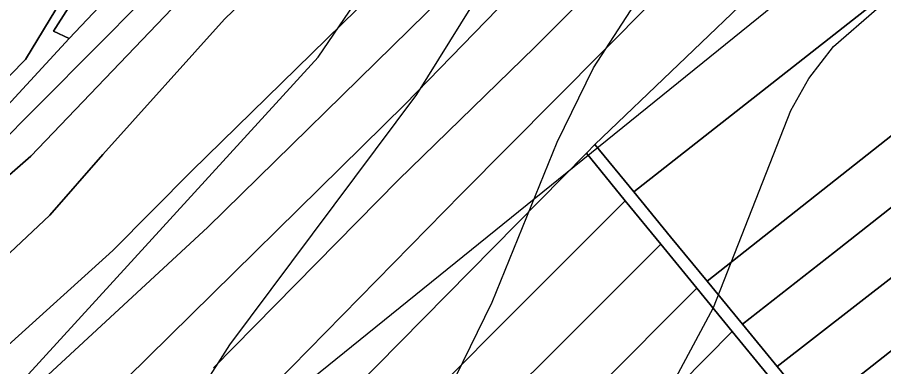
# Model space of a CAD drawing. Extents: x -510989 to -501240, y -1184665 to -1176098.
# Drawn here: x -504531.4 to -504368.9, y -1181204.1 to -1181138.5 of the extents above; entities that cross this region are included whole.
import ezdxf

# ---------------------------------------------------------------- set-up
doc = ezdxf.new("R2010")
doc.units = 0
for name, color, linetype in [('NAVRH_interakcni_prvky', 7, 'Continuous'), ('orna_puda', 7, 'Continuous'), ('ostatni_plocha_x_ostatni_komunikace', 7, 'Continuous'), ('STAV_zaplavove_uzemi', 7, 'Continuous'), ('trvaly_travni_porost', 7, 'Continuous'), ('vrstevnice_01', 7, 'Continuous'), ('vrstevnice_02', 7, 'Continuous')]:
    doc.layers.add(name, color=color, linetype=linetype)

msp = doc.modelspace()

# ---------------------------------------------------------------- linework, layer by layer
at = {"layer": 'NAVRH_interakcni_prvky'}
msp.add_lwpolyline([(-504526.74, -1181247.35), (-504341.78, -1181097.56), (-504330.86, -1181088.36)], dxfattribs=at)
at = {"layer": 'orna_puda'}
for points in [[(-504212.17, -1181010.46), (-504206.51, -1181018.94), (-504325.38, -1181100.23), (-504351.46, -1181120.76), (-504415.72, -1181171.33), (-504423.02, -1181162.44), (-504391.68, -1181132.29), (-504370.81, -1181116.07), (-504322.04, -1181085.38), (-504290.33, -1181063.53), (-504250.37, -1181034.35), (-504224.66, -1181017.25)], [(-504189, -1181045.17), (-504260.95, -1181094.73), (-504267.49, -1181099.73), (-504273.22, -1181103.09), (-504308.9, -1181128.02), (-504378.11, -1181182.64), (-504395.37, -1181196.13), (-504401.97, -1181188.09), (-504322.99, -1181125.52), (-504299.64, -1181108.5), (-504254.39, -1181077.49), (-504194.99, -1181036.21)], [(-504182.84, -1181054.4), (-504262.9, -1181109.26), (-504303.66, -1181136.97), (-504330.04, -1181158.33), (-504388.85, -1181204.07), (-504395.37, -1181196.13), (-504378.11, -1181182.64), (-504308.9, -1181128.02), (-504273.22, -1181103.09), (-504267.49, -1181099.73), (-504260.95, -1181094.73), (-504189, -1181045.17)], [(-504177.29, -1181062.72), (-504234.01, -1181101.67), (-504297.26, -1181145.44), (-504309.59, -1181156.01), (-504349.84, -1181187.26), (-504381.92, -1181212.52), (-504388.85, -1181204.07), (-504330.04, -1181158.33), (-504303.66, -1181136.97), (-504262.9, -1181109.26), (-504182.84, -1181054.4)], [(-504172, -1181070.65), (-504267.53, -1181137.55), (-504290.94, -1181153.91), (-504309.46, -1181168.94), (-504375.33, -1181220.55), (-504381.92, -1181212.52), (-504349.84, -1181187.26), (-504309.59, -1181156.01), (-504297.26, -1181145.44), (-504234.01, -1181101.67), (-504177.29, -1181062.72)], [(-504417.33, -1181172.96), (-504472.97, -1181228.78), (-504487.18, -1181241.99), (-504549.49, -1181292.71), (-504609.47, -1181340.57), (-504610.89, -1181326.28), (-504590.68, -1181311.62), (-504570.88, -1181296.81), (-504535.01, -1181268.33), (-504503.21, -1181243.83), (-504424.62, -1181164.03)], [(-504410.65, -1181181.15), (-504431.08, -1181201.62), (-504475.22, -1181245.37), (-504490.36, -1181258.62), (-504502.56, -1181268.87), (-504507.31, -1181271.95), (-504533.22, -1181293.53), (-504607.63, -1181352.77), (-504609.47, -1181340.57), (-504549.49, -1181292.71), (-504487.18, -1181241.99), (-504472.97, -1181228.78), (-504417.33, -1181172.96)], [(-504403.91, -1181189.4), (-504442.23, -1181227.87), (-504473.31, -1181258.87), (-504514.86, -1181292.54), (-504554.66, -1181324.5), (-504605.66, -1181365.63), (-504605.8, -1181364.91), (-504607.63, -1181352.77), (-504533.22, -1181293.53), (-504507.31, -1181271.95), (-504502.56, -1181268.87), (-504490.36, -1181258.62), (-504475.22, -1181245.37), (-504431.08, -1181201.62), (-504410.65, -1181181.15)], [(-504397.28, -1181197.52), (-504465.78, -1181267), (-504525.98, -1181315.42), (-504572.2, -1181352.98), (-504603.33, -1181378), (-504605.66, -1181365.63), (-504554.66, -1181324.5), (-504514.86, -1181292.54), (-504473.31, -1181258.87), (-504442.23, -1181227.87), (-504403.91, -1181189.4)], [(-504390.72, -1181205.56), (-504425.23, -1181240.17), (-504456.82, -1181271.76), (-504464.81, -1181279.19), (-504471.65, -1181285.24), (-504493.06, -1181302.34), (-504516.52, -1181321.05), (-504601.12, -1181389.7), (-504603.33, -1181378), (-504572.2, -1181352.98), (-504525.98, -1181315.42), (-504465.78, -1181267), (-504397.28, -1181197.52)]]:
    msp.add_lwpolyline(points, close=True, dxfattribs=at)
msp.add_lwpolyline([(-504390.72, -1181205.56), (-504397.28, -1181197.52), (-504403.91, -1181189.4), (-504410.65, -1181181.15), (-504417.33, -1181172.96), (-504424.62, -1181164.03), (-504423.02, -1181162.44), (-504415.72, -1181171.33), (-504408.84, -1181179.72), (-504401.97, -1181188.09), (-504395.37, -1181196.13), (-504388.85, -1181204.07), (-504381.92, -1181212.52)], dxfattribs=at)
at = {"layer": 'ostatni_plocha_x_ostatni_komunikace'}
for points in [[(-504599.93, -1181211.68), (-504596.98, -1181203.93), (-504595.04, -1181199.55), (-504585.39, -1181192.93), (-504561.36, -1181174.59), (-504549.16, -1181164.96), (-504538.4, -1181155.18), (-504529.84, -1181146.47), (-504523.05, -1181135.3), (-504514.34, -1181122.64), (-504506.01, -1181108.71), (-504504.87, -1181106.29), (-504497.98, -1181091.36), (-504485.94, -1181066.37), (-504482.41, -1181057.29), (-504471.63, -1181046.12), (-504464.53, -1181038.51), (-504437.27, -1181020.06), (-504417.9, -1181005.18), (-504369.14, -1180962.17), (-504347.77, -1180945.57)], [(-504367.91, -1180964.79), (-504414.93, -1181006.93), (-504421.92, -1181012.78), (-504433.21, -1181021.04), (-504448.81, -1181031.57), (-504467.58, -1181045.04), (-504482.51, -1181061.25), (-504490.09, -1181078.88), (-504501.98, -1181103.93), (-504509.24, -1181116.91), (-504514.85, -1181125.86), (-504524.54, -1181141.13), (-504521.66, -1181142.49), (-504536.94, -1181159.12), (-504573.87, -1181188.07), (-504596.43, -1181205.96)]]:
    msp.add_lwpolyline(points, dxfattribs=at)
at = {"layer": 'STAV_zaplavove_uzemi'}
for points in [[(-504594.17, -1181642.09), (-504629.77, -1181535.28), (-504650.39, -1181443.46), (-504674.75, -1181355.39), (-504706.6, -1181265.44), (-504719.72, -1181182.99), (-504747.83, -1181113.66), (-504727.29, -1181064.42), (-504683.65, -1181020.77), (-504624.52, -1180967.28), (-504575.24, -1180927.85), (-504544.27, -1180915.18), (-504445.72, -1180881.39), (-504404.89, -1180867.31), (-504292.26, -1180829.3), (-504179.63, -1180791.29), (-504099.38, -1180734.98), (-504020.54, -1180698.37), (-503957.18, -1180675.84), (-503893.83, -1180664.58), (-503865.67, -1180678.66), (-503817.8, -1180689.92), (-503788.24, -1180689.92), (-503764.3, -1180695.55), (-503736.15, -1180687.11), (-503717.85, -1180698.37), (-503716.44, -1180708.23)], [(-502250.32, -1184002.61), (-502355.07, -1183875.41), (-502442.37, -1183790.61), (-502477.29, -1183700.82), (-502532.16, -1183578.61), (-502567.08, -1183448.91), (-502626.05, -1183402.34), (-502705.41, -1183380.59), (-502814.2, -1183349.87), (-502882.03, -1183297.39), (-502931.95, -1183237.24), (-503042.02, -1183107.97), (-503139.64, -1183018.94), (-503222.14, -1182957.59), (-503308.56, -1182839.96), (-503316.24, -1182784.92), (-503330.32, -1182756.77), (-503348.24, -1182719.65), (-503334.16, -1182651.82), (-503323.92, -1182595.5), (-503313.68, -1182526.39), (-503294.1, -1182480.5), (-503251.86, -1182396.03), (-503229.34, -1182314.37), (-503216.1, -1182227.15), (-503242.43, -1182174.5), (-503271.86, -1182129.59), (-503287.34, -1182081.58), (-503343.88, -1182028.1), (-503361.79, -1182008.91), (-503396.35, -1181952.59), (-503442.43, -1181933.39), (-503497.46, -1181888.6), (-503525.62, -1181860.44), (-503528.18, -1181837.4), (-503548.66, -1181767.01), (-503558.9, -1181729.89), (-503576.82, -1181682.53), (-503578.1, -1181621.1), (-503567.86, -1181572.46), (-503552.5, -1181536.63), (-503538.04, -1181458.36), (-503518.33, -1181411.9), (-503509.88, -1181341.51), (-503497.21, -1181207.63), (-503499.77, -1181097.56), (-503498.02, -1181031.35), (-503510.82, -1180970.85), (-503549.22, -1180952.23), (-503571.32, -1180940.6), (-503605.07, -1180937.11), (-503651.61, -1180939.44), (-503671.39, -1180917.33), (-503679.53, -1180892.89), (-503713.27, -1180871.95), (-503727.24, -1180859.15), (-503734.22, -1180833.55), (-503728.4, -1180799.81), (-503741.2, -1180770.72), (-503722.82, -1180725.17), (-503721.54, -1180703.41), (-503731.78, -1180697.01), (-503767.61, -1180699.57), (-503790.65, -1180697.01), (-503817.53, -1180697.01), (-503861.04, -1180686.77), (-503889.2, -1180675.25), (-503900.72, -1180668.85), (-503953.2, -1180679.09), (-503997.99, -1180697.01), (-504063.27, -1180722.61), (-504109.34, -1180749.49), (-504142.62, -1180776.36), (-504177.18, -1180796.84), (-504211.73, -1180817.32), (-504414.98, -1180961.5), (-504472.7, -1180998.11), (-504544.51, -1181068.5), (-504600.82, -1181143.12), (-504621.94, -1181196.62), (-504641.65, -1181267.01), (-504660.25, -1181350.62), (-504634.7, -1181398.32), (-504617.66, -1181447.72), (-504600.62, -1181492.01), (-504587, -1181548.23), (-504592.11, -1181628.29), (-504569.96, -1181682.81), (-504568.26, -1181664.07), (-504554.63, -1181621.48), (-504547.82, -1181597.63)], [(-504826.46, -1182247.73), (-504827.62, -1182204.68), (-504817.15, -1182165.12), (-504791.55, -1182113.93), (-504727.56, -1182034.81), (-504708.94, -1182017.35), (-504669.38, -1181991.76), (-504649.6, -1181961.5), (-504628.66, -1181917.29), (-504601.9, -1181867.26), (-504597.24, -1181809.08), (-504585.16, -1181766.79), (-504596.8, -1181741.4), (-504604.2, -1181726.59), (-504633.82, -1181658.9), (-504646.51, -1181600.72), (-504660.26, -1181556.29), (-504751.04, -1181459.08), (-504798.4, -1181384.84), (-504826.55, -1181347.73), (-504862.39, -1181315.73), (-504866.23, -1181265.81), (-504862.39, -1181205.66), (-504853.43, -1181164.7), (-504793.92, -1181116.47), (-504755.84, -1181064.64), (-504725.17, -1181018.1), (-504649.01, -1180947.23), (-504594, -1180900.69), (-504545.35, -1180879.53), (-504377.38, -1180832.83), (-504317.01, -1180808.36), (-504368.93, -1180802.59), (-504426.63, -1180826.63), (-504542.02, -1180859.32)]]:
    msp.add_spline(points, degree=3, dxfattribs=at)
at = {"layer": 'trvaly_travni_porost'}
for points in [[(-504596.43, -1181205.96), (-504573.87, -1181188.07), (-504536.94, -1181159.12), (-504521.66, -1181142.49), (-504514.87, -1181135.39), (-504510.68, -1181130.94), (-504460.74, -1181074.39), (-504436.22, -1181056.93), (-504433.45, -1181062.4), (-504426.31, -1181058.78), (-504429.62, -1181052.24), (-504424.98, -1181048.93), (-504400.92, -1181030.28), (-504367.54, -1181008.35), (-504336.51, -1180990.37), (-504249.1, -1180935.08), (-504233.44, -1180925.55), (-504166.07, -1180876.01), (-504133.12, -1180847.74), (-504072.71, -1180797.01), (-504042.72, -1180773.54), (-504004.99, -1180751.36)], [(-504005.62, -1180763.69), (-504037.66, -1180782.1), (-504059.99, -1180799.35), (-504098.85, -1180831.37), (-504155.36, -1180880.21), (-504201.89, -1180913.93), (-504219.97, -1180927.65), (-504246.12, -1180946.46), (-504247.41, -1180944.93), (-504299.26, -1180980.16), (-504327.13, -1180998.37), (-504392.38, -1181038.85), (-504415.43, -1181055.37), (-504435.85, -1181070.87), (-504449.89, -1181081.28), (-504474.95, -1181108.67), (-504496.82, -1181131.03), (-504528.81, -1181164.62), (-504563.03, -1181194.5), (-504604.19, -1181228.04)], [(-504604.19, -1181228.04), (-504563.03, -1181194.5), (-504528.81, -1181164.62), (-504496.82, -1181131.03), (-504474.95, -1181108.67), (-504449.89, -1181081.28), (-504435.85, -1181070.87), (-504415.43, -1181055.37), (-504392.38, -1181038.85), (-504327.13, -1180998.37), (-504299.26, -1180980.16), (-504247.41, -1180944.93), (-504246.12, -1180946.46), (-504219.97, -1180927.65), (-504201.89, -1180913.93), (-504155.36, -1180880.21), (-504098.85, -1180831.37), (-504059.99, -1180799.35), (-504037.66, -1180782.1), (-504005.62, -1180763.69)], [(-504030.03, -1180788.94), (-504063.16, -1180813.21), (-504132.91, -1180871.82), (-504146.77, -1180885.62), (-504181.8, -1180912.75), (-504226.87, -1180947.42), (-504239.55, -1180954.85), (-504241.32, -1180952.83), (-504306.08, -1180998.02), (-504325.39, -1181011.85), (-504349.77, -1181026.71), (-504384.85, -1181046.46), (-504446.15, -1181089.21), (-504471.78, -1181118.94), (-504492.53, -1181138.89), (-504515.34, -1181164.27), (-504525.27, -1181175.66), (-504549.94, -1181198.88), (-504569.79, -1181215.18)], [(-504569.79, -1181215.18), (-504549.94, -1181198.88), (-504525.27, -1181175.66), (-504515.34, -1181164.27), (-504492.53, -1181138.89), (-504471.78, -1181118.94), (-504446.15, -1181089.21), (-504384.85, -1181046.46), (-504349.77, -1181026.71), (-504325.39, -1181011.85), (-504306.08, -1180998.02), (-504241.32, -1180952.83), (-504239.55, -1180954.85), (-504226.87, -1180947.42), (-504181.8, -1180912.75), (-504146.77, -1180885.62), (-504132.91, -1180871.82), (-504063.16, -1180813.21), (-504030.03, -1180788.94)], [(-504022.36, -1180795.88), (-504041.62, -1180809.25), (-504065.91, -1180828.39), (-504132.7, -1180886.07), (-504162.2, -1180909.35), (-504208.32, -1180945.96), (-504221.24, -1180956.37), (-504233.11, -1180963.64), (-504234.32, -1180962.02), (-504286.66, -1180995.73), (-504318.65, -1181020.3), (-504381.72, -1181056.44), (-504396.9, -1181067.91), (-504402.18, -1181071.26), (-504429.44, -1181095.21), (-504459.3, -1181128.8), (-504498.64, -1181167.33), (-504513.47, -1181182.31), (-504533.73, -1181200.72), (-504590.2, -1181246.22)], [(-504590.2, -1181246.22), (-504533.73, -1181200.72), (-504513.47, -1181182.31), (-504498.64, -1181167.33), (-504459.3, -1181128.8), (-504429.44, -1181095.21), (-504402.18, -1181071.26), (-504396.9, -1181067.91), (-504381.72, -1181056.44), (-504318.65, -1181020.3), (-504286.66, -1180995.73), (-504234.32, -1180962.02), (-504233.11, -1180963.64), (-504221.24, -1180956.37), (-504208.32, -1180945.96), (-504162.2, -1180909.35), (-504132.7, -1180886.07), (-504065.91, -1180828.39), (-504041.62, -1180809.25), (-504022.36, -1180795.88)], [(-504023.05, -1180809.84), (-504056.44, -1180835.48), (-504096.85, -1180869.02), (-504118.6, -1180887.88), (-504150, -1180911.7), (-504181.44, -1180939.02), (-504210.07, -1180960.88), (-504237.88, -1180978.13), (-504288.48, -1181013.23), (-504314.75, -1181032), (-504351.15, -1181054.13), (-504370.8, -1181064.99), (-504400.75, -1181084.29), (-504420.82, -1181102.4), (-504454.7, -1181137.74), (-504495.6, -1181177.92), (-504532.27, -1181211.85)], [(-504532.27, -1181211.85), (-504495.6, -1181177.92), (-504454.7, -1181137.74), (-504420.82, -1181102.4), (-504400.75, -1181084.29), (-504370.8, -1181064.99), (-504351.15, -1181054.13), (-504314.75, -1181032), (-504288.48, -1181013.23), (-504237.88, -1180978.13), (-504210.07, -1180960.88), (-504181.44, -1180939.02), (-504150, -1180911.7), (-504118.6, -1180887.88), (-504096.85, -1180869.02), (-504056.44, -1180835.48), (-504023.05, -1180809.84)], [(-504021.35, -1180820.39), (-504059.78, -1180851.29), (-504108.15, -1180891.53), (-504139.7, -1180917.37), (-504161.39, -1180936.27), (-504191.9, -1180959.2), (-504210.71, -1180972.98), (-504246.88, -1180997.05), (-504272.45, -1181013.5), (-504307.94, -1181039.54), (-504325.77, -1181052.01), (-504355.69, -1181069.54), (-504392.02, -1181091.4), (-504417.49, -1181112.42), (-504458.63, -1181154.82), (-504510.84, -1181206.27)], [(-504510.84, -1181206.27), (-504458.63, -1181154.82), (-504417.49, -1181112.42), (-504392.02, -1181091.4), (-504355.69, -1181069.54), (-504325.77, -1181052.01), (-504307.94, -1181039.54), (-504272.45, -1181013.5), (-504246.88, -1180997.05), (-504210.71, -1180972.98), (-504191.9, -1180959.2), (-504161.39, -1180936.27), (-504139.7, -1180917.37), (-504108.15, -1180891.53), (-504059.78, -1180851.29), (-504021.35, -1180820.39)], [(-504019.14, -1180832.12), (-504092.51, -1180891.45), (-504121.12, -1180916.03), (-504143.01, -1180935.34), (-504181.4, -1180965.03), (-504196.06, -1180976.43), (-504221.56, -1180993.36), (-504264.36, -1181020.86), (-504297.57, -1181046.25), (-504317.63, -1181059.77), (-504383.12, -1181098.46), (-504408.62, -1181118.26), (-504434.29, -1181144.13), (-504459.96, -1181169.1), (-504494.59, -1181204.37)], [(-504494.59, -1181204.37), (-504459.96, -1181169.1), (-504434.29, -1181144.13), (-504408.62, -1181118.26), (-504383.12, -1181098.46), (-504317.63, -1181059.77), (-504297.57, -1181046.25), (-504264.36, -1181020.86), (-504221.56, -1180993.36), (-504196.06, -1180976.43), (-504181.4, -1180965.03), (-504143.01, -1180935.34), (-504121.12, -1180916.03), (-504092.51, -1180891.45), (-504019.14, -1180832.12)], [(-504012.57, -1180841.28), (-504039.44, -1180861.88), (-504062.82, -1180880.95), (-504078.99, -1180894.2), (-504104.63, -1180915.8), (-504133.69, -1180940.65), (-504180.33, -1180976.71), (-504209.73, -1180998.17), (-504256.61, -1181026.15), (-504303.71, -1181060.3), (-504370.97, -1181102.77), (-504377.93, -1181106.53), (-504403.66, -1181126.85), (-504448.06, -1181171.68), (-504495.86, -1181220.47)], [(-504495.86, -1181220.47), (-504448.06, -1181171.68), (-504403.66, -1181126.85), (-504377.93, -1181106.53), (-504370.97, -1181102.77), (-504303.71, -1181060.3), (-504256.61, -1181026.15), (-504209.73, -1180998.17), (-504180.33, -1180976.71), (-504133.69, -1180940.65), (-504104.63, -1180915.8), (-504078.99, -1180894.2), (-504108.33, -1180920.79), (-504181, -1180982.68), (-504215.27, -1181005.68), (-504370.81, -1181116.07), (-504391.68, -1181132.29), (-504423.02, -1181162.44), (-504424.62, -1181164.03), (-504503.21, -1181243.83)], [(-504367.54, -1181008.35), (-504400.92, -1181030.28), (-504424.98, -1181048.93), (-504429.62, -1181052.24), (-504431.73, -1181048.08), (-504438.87, -1181051.69), (-504436.22, -1181056.93), (-504460.74, -1181074.39), (-504510.68, -1181130.94), (-504514.87, -1181135.39), (-504521.66, -1181142.49), (-504524.54, -1181141.13), (-504514.85, -1181125.86), (-504497.13, -1181104.57), (-504493.82, -1181099.4), (-504467.45, -1181067.55), (-504443.31, -1181048.42), (-504420.19, -1181031.83), (-504378.09, -1181000.62), (-504348.52, -1180984.65)]]:
    msp.add_lwpolyline(points, dxfattribs=at)
for points in [[(-504200.75, -1181027.58), (-504194.99, -1181036.21), (-504254.39, -1181077.49), (-504299.64, -1181108.5), (-504322.99, -1181125.52), (-504401.97, -1181188.09), (-504408.84, -1181179.72), (-504415.72, -1181171.33), (-504351.46, -1181120.76), (-504325.38, -1181100.23), (-504206.51, -1181018.94)], [(-504504.87, -1181106.29), (-504506.01, -1181108.71), (-504514.34, -1181122.64), (-504523.05, -1181135.3), (-504529.84, -1181146.47), (-504538.4, -1181155.18), (-504549.16, -1181164.96), (-504561.36, -1181174.59), (-504585.39, -1181192.93), (-504589.51, -1181187.05), (-504587.56, -1181182.64), (-504581.53, -1181169.45), (-504578.34, -1181163.25), (-504574.77, -1181157.26), (-504558.13, -1181148.45), (-504551.24, -1181142.46), (-504543.74, -1181140.87), (-504540.25, -1181137.69), (-504521.4, -1181124.06), (-504519.81, -1181118.3), (-504509.28, -1181103.29)]]:
    msp.add_lwpolyline(points, close=True, dxfattribs=at)
at = {"layer": 'vrstevnice_01'}
for points in [[(-504530.59, -1181207), (-504474.91, -1181146), (-504459.31, -1181123), (-504434.41, -1181082), (-504427.59, -1181072), (-504419.5, -1181064), (-504407.91, -1181056), (-504397.19, -1181052), (-504352.81, -1181047)], [(-504449.09, -1181206), (-504442.31, -1181192), (-504430.09, -1181162), (-504423.31, -1181148), (-504407.09, -1181123), (-504398.19, -1181111), (-504386.81, -1181104), (-504380.59, -1181103), (-504350.09, -1181102)]]:
    msp.add_lwpolyline(points, dxfattribs=at)
at = {"layer": 'vrstevnice_02'}
for points in [[(-504423.81, -1181236), (-504400.81, -1181193), (-504386.31, -1181156), (-504382.91, -1181150), (-504378.31, -1181144), (-504370.19, -1181137), (-504354.19, -1181126), (-504339.09, -1181119), (-504305.19, -1181104), (-504296.31, -1181099), (-504274.19, -1181083), (-504244.09, -1181066), (-504230.59, -1181060), (-504200.59, -1181051), (-504186.91, -1181043), (-504173.09, -1181032), (-504148.41, -1181006), (-504135.69, -1180995), (-504120.59, -1180987), (-504091, -1180972), (-504075.81, -1180961), (-504047, -1180930), (-504039.41, -1180924), (-504025.81, -1180916)], [(-504589.31, -1181212), (-504574.59, -1181197), (-504536.31, -1181164), (-504507.59, -1181135), (-504483.09, -1181104), (-504456.09, -1181064), (-504441.59, -1181048), (-504427.59, -1181036), (-504410.5, -1181028), (-504387.5, -1181021), (-504355.31, -1181016)], [(-504357.31, -1181075), (-504388.81, -1181078), (-504402.41, -1181082), (-504412.91, -1181088), (-504418, -1181094), (-504433.5, -1181116), (-504456.5, -1181153), (-504491.59, -1181200), (-504506.81, -1181224)]]:
    msp.add_lwpolyline(points, dxfattribs=at)

doc.saveas('drawing.dxf')
